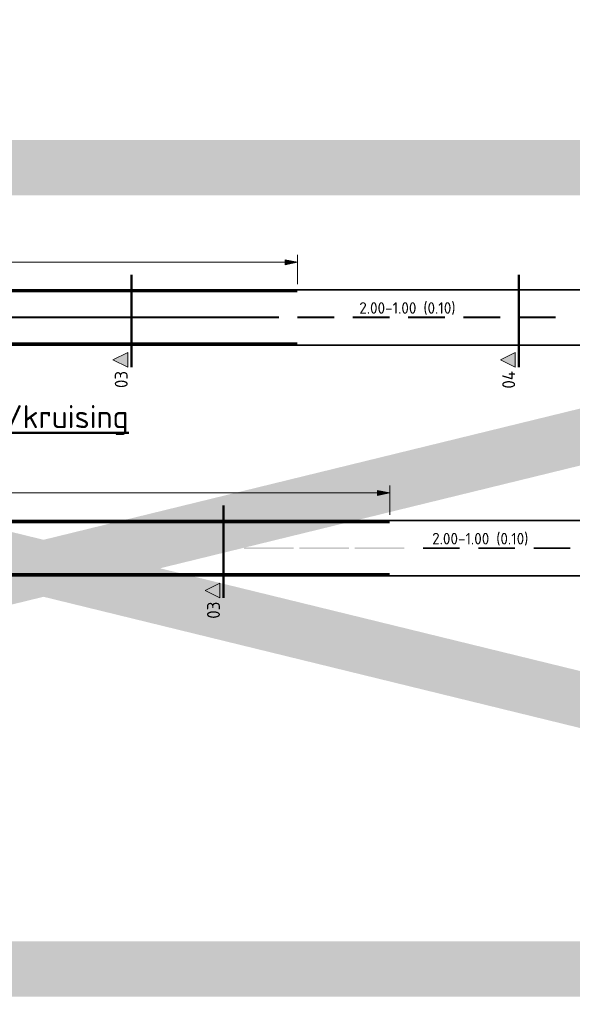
# Model space of a CAD drawing. Header units: metres. Extents: x -699 to 2316, y -1199 to 781.
# Tile 316 of 593: x 126 to 156, y 510 to 563. Entities that reach past the tile are written whole.
import ezdxf
from ezdxf.enums import TextEntityAlignment as Align

# ---------------------------------------------------------------- set-up
doc = ezdxf.new("R2010")
doc.units = ezdxf.units.M
doc.header["$PDMODE"] = 1
doc.linetypes.add('VW-270-30_STREEP', pattern=[3, 2.7, -0.3])
doc.linetypes.add('XX-CENTER', pattern=[8, 5, -1, 1, -1])
for name, color, linetype, lineweight in [('N-WE-VH-KANTVERHARDING-G', 210, 'Continuous', 35), ('N-WE-VW-MARKERING_LANGS_STREEP_27030-G', 7, 'VW-270-30_STREEP', 13), ('N-WE-VW-MARKERING_LANGS_STREEP_DOORGETROKKEN_010-G', 7, 'Continuous', 13), ('X-XX-AL-M', 7, 'Continuous', 18), ('X-XX-AL-T25', 7, 'Continuous', 25), ('X-XX-AL-T50', 130, 'Continuous', 50), ('X-XX-AL-VERWIJZING_DOORSNEDE-G', 7, 'XX-CENTER', 18)]:
    doc.layers.add(name, color=color, linetype=linetype, lineweight=lineweight)
doc.styles.add('NLCS-ISO', font='NLCS-ISO.ttf')
doc.styles.add('NLCS-ISO Standaard', font='NLCS-ISO.ttf')
doc.styles.add('rtw_iso', font='iso-rtw.shx')
doc.dimstyles.new('NLCS-M200-T25-Pijl', dxfattribs={"dimtxt": 0.5, "dimasz": 0.375, "dimexe": 0.4, "dimexo": 0.4, "dimgap": 0.14, "dimtad": 1, "dimlfac": -1, "dimzin": 0, "dimdsep": 46, "dimtxsty": 'NLCS-ISO Standaard', "dimblk": 'Pijl', "dimblk1": 'Pijl', "dimblk2": 'Pijl', "dimcen": 2.5, "dimdle": 2, "dimclrd": 256, "dimclre": 256, "dimclrt": 256, "dimadec": 0, "dimazin": 0, "dimtfac": 1, "dimtofl": 0, "dimtmove": 0, "dimatfit": 3, "dimldrblk": 'Pijl', "dimfxl": 1, "dimtolj": 1, "dimtzin": 0, "dimlwd": 18, "dimlwe": 18, "dimarcsym": 0})

# ---------------------------------------------------------------- blocks, each defined once
blk = doc.blocks.new('Pijl')
h = blk.add_hatch(color=256)
h.paths.add_polyline_path([(0, 0), (-1.75, 0.35), (-1.75, 0)])
h.paths.add_polyline_path([(-1.75, 0), (-1.75, -0.35), (0, 0)])
for p, q in [((-1.9, 0), (0, 0)), ((0, 0), (-1.75, 0.35)), ((-1.75, 0.35), (-1.75, -0.35)), ((0, 0), (-1.75, -0.35))]:
    blk.add_line(p, q)
blk = doc.blocks.new('*D1344')
at = {"layer": 'Defpoints', "color": 0, "transparency": 16777216}
for p in [(145.904, 537.633), (95.904, 536.044), (145.904, 536.044)]:
    blk.add_point(p, dxfattribs=at)
at = {"layer": 'X-XX-AL-M', "lineweight": 18, "transparency": 16777216}
for p, q in [((95.904, 536.444), (95.904, 538.033)), ((145.904, 536.444), (145.904, 538.033)), ((96.279, 537.633), (145.529, 537.633))]:
    blk.add_line(p, q, dxfattribs=at)
at = {"layer": 'X-XX-AL-M', "lineweight": 18, "transparency": 16777216, "xscale": 0.375, "yscale": 0.375, "zscale": 0.375, "rotation": 180}
blk.add_blockref('Pijl', (95.904, 537.633), dxfattribs=at)
at = {"layer": 'X-XX-AL-M', "lineweight": 18, "transparency": 16777216, "xscale": 0.375, "yscale": 0.375, "zscale": 0.375}
blk.add_blockref('Pijl', (145.904, 537.633), dxfattribs=at)
at = {"layer": 'X-XX-AL-M', "transparency": 16777216, "insert": (120.904, 538.023), "char_height": 0.5, "attachment_point": 5, "style": 'NLCS-ISO Standaard'}
blk.add_mtext('\\A1;50.00', dxfattribs=at)
blk = doc.blocks.new('*D1345')
at = {"layer": 'Defpoints', "color": 0, "transparency": 16777216}
for p in [(140.904, 550.133), (90.904, 548.544), (140.904, 548.544)]:
    blk.add_point(p, dxfattribs=at)
at = {"layer": 'X-XX-AL-M', "lineweight": 18, "transparency": 16777216}
for p, q in [((90.904, 548.944), (90.904, 550.533)), ((91.279, 550.133), (140.529, 550.133)), ((140.904, 548.944), (140.904, 550.533))]:
    blk.add_line(p, q, dxfattribs=at)
at = {"layer": 'X-XX-AL-M', "lineweight": 18, "transparency": 16777216, "xscale": 0.375, "yscale": 0.375, "zscale": 0.375, "rotation": 180}
blk.add_blockref('Pijl', (90.904, 550.133), dxfattribs=at)
at = {"layer": 'X-XX-AL-M', "lineweight": 18, "transparency": 16777216, "xscale": 0.375, "yscale": 0.375, "zscale": 0.375}
blk.add_blockref('Pijl', (140.904, 550.133), dxfattribs=at)
at = {"layer": 'X-XX-AL-M', "transparency": 16777216, "insert": (115.904, 550.523), "char_height": 0.5, "attachment_point": 5, "style": 'NLCS-ISO Standaard'}
blk.add_mtext('\\A1;50.00', dxfattribs=at)
blk = doc.blocks.new('DP')
at = {"linetype": 'Continuous'}
blk.add_hatch(color=256, dxfattribs=at).paths.add_polyline_path([(4, 1), (2, 5), (0, 1)])
at = {"linetype": 'Continuous', "flags": 128}
blk.add_lwpolyline([(4, 1), (2, 5), (0, 1), (4, 1)], dxfattribs=at)
at = {"lineweight": 35, "style": 'rtw_iso'}
blk.add_attdef('DP', text='', height=3.5, rotation=360, dxfattribs=at).set_placement((-1, 1), align=Align.RIGHT)

msp = doc.modelspace()

# ---------------------------------------------------------------- linework, layer by layer
at = {"color": 252, "const_width": 3}
msp.add_lwpolyline([(215.9474, 511.8362), (38.3424, 555.2654), (215.9474, 598.6945), (38.3424, 598.6945), (215.9474, 555.2654), (38.3424, 555.2654), (38.3424, 511.8362), (215.9474, 555.2654), (215.9474, 511.8362), (38.3424, 511.8362), (38.3424, 598.6945), (215.9474, 598.6945), (215.9474, 511.8362)], dxfattribs=at)
at = {"color": 252, "const_width": 1}
msp.add_lwpolyline([(38.3424, 598.6945), (215.9474, 598.6945), (215.9474, 511.8362), (38.3424, 511.8362)], close=True, dxfattribs=at)
at = {"layer": 'N-WE-VH-KANTVERHARDING-G'}
for p, q in [((185.1932, 548.6442), (90.9041, 548.6442)), ((185.1932, 545.6442), (96.4041, 545.6442)), ((190.1932, 536.1442), (95.9041, 536.1442)), ((190.1932, 533.1442), (95.9041, 533.1442))]:
    msp.add_line(p, q, dxfattribs=at)
at = {"layer": 'N-WE-VW-MARKERING_LANGS_STREEP_27030-G', "ltscale": 2.5, "const_width": 0.1, "flags": 128}
msp.add_lwpolyline([(66.0938, 541.3942), (68.5938, 541.3942, 0.1214435), (76.3791, 543.3135, -0.0880855), (86.7919, 546.6225, -0.0330049), (94.6873, 547.1442), (139.9016, 547.1442)], format="xyb", dxfattribs=at)
at = {"layer": 'N-WE-VW-MARKERING_LANGS_STREEP_DOORGETROKKEN_010-G', "const_width": 0.1}
for points in [[(140.9041, 548.5442), (90.9041, 548.5442)], [(140.9016, 547.1442), (142.9016, 547.1442)], [(143.9016, 547.1442), (145.9016, 547.1442)], [(146.9016, 547.1442), (148.9016, 547.1442)], [(149.9016, 547.1442), (151.9016, 547.1442)], [(152.9016, 547.1442), (154.9016, 547.1442)], [(140.9041, 545.7442), (96.4041, 545.7442)], [(149.7015, 534.6442), (147.7015, 534.6442)], [(152.7015, 534.6442), (150.7015, 534.6442)], [(155.7015, 534.6442), (153.7015, 534.6442)]]:
    msp.add_lwpolyline(points, dxfattribs=at)
for points in [[(145.9041, 536.0442), (95.9041, 536.0442, 0.0731921), (80.6633, 533.8012, 0.0731921)], [(145.9041, 533.2442), (95.9041, 533.2442, 0.0732054), (81.4675, 531.1192, 0.0732054)]]:
    msp.add_lwpolyline(points, format="xyb", dxfattribs=at)
at = {"layer": 'N-WE-VW-MARKERING_LANGS_STREEP_DOORGETROKKEN_010-G'}
for points in [[(126.0015, 534.5942), (128.7015, 534.5942), (126.0015, 534.6942), (128.7015, 534.6942)], [(129.0015, 534.5942), (131.7015, 534.5942), (129.0015, 534.6942), (131.7015, 534.6942)], [(132.0015, 534.5942), (134.7015, 534.5942), (132.0015, 534.6942), (134.7015, 534.6942)], [(135.0015, 534.5942), (137.7015, 534.5942), (135.0015, 534.6942), (137.7015, 534.6942)], [(138.0015, 534.5942), (140.7015, 534.5942), (138.0015, 534.6942), (140.7015, 534.6942)], [(141.0015, 534.5942), (143.7015, 534.5942), (141.0015, 534.6942), (143.7015, 534.6942)], [(144.0015, 534.5942), (146.7015, 534.5942), (144.0015, 534.6942), (146.7015, 534.6942)]]:
    msp.add_solid(points, dxfattribs=at)
at = {"layer": 'X-XX-AL-VERWIJZING_DOORSNEDE-G', "lineweight": 50}
for p, q in [((131.9041, 544.4439), (131.9041, 549.5075)), ((152.9041, 544.4439), (152.9041, 549.5075)), ((136.9041, 531.9439), (136.9041, 537.0075))]:
    msp.add_line(p, q, dxfattribs=at)

# ---------------------------------------------------------------- block references
at = {"layer": 'X-XX-AL-VERWIJZING_DOORSNEDE-G'}
ref = msp.add_blockref('DP', (131.9041, 544.4439), dxfattribs=dict(at, xscale=0.1999999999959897, yscale=0.1999999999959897, zscale=0.1999999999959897, rotation=89.99999997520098))
ref.add_attrib('DP', '03', dxfattribs={"layer": '0', "lineweight": 35, "height": 0.7, "rotation": 90, "style": 'NLCS-ISO'}).set_placement((131.7041, 544.244), align=Align.RIGHT)
ref = msp.add_blockref('DP', (152.9041, 544.4439), dxfattribs=dict(at, xscale=0.1999999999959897, yscale=0.1999999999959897, zscale=0.1999999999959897, rotation=89.99999997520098))
ref.add_attrib('DP', '04', dxfattribs={"layer": '0', "lineweight": 35, "height": 0.7, "rotation": 90, "style": 'NLCS-ISO'}).set_placement((152.7041, 544.244), align=Align.RIGHT)
ref = msp.add_blockref('DP', (136.9041, 531.9439), dxfattribs=dict(at, xscale=0.1999999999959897, yscale=0.1999999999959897, zscale=0.1999999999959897, rotation=89.99999997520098))
ref.add_attrib('DP', '03', dxfattribs={"layer": '0', "lineweight": 35, "height": 0.7, "rotation": 90, "style": 'NLCS-ISO'}).set_placement((136.7041, 531.744), align=Align.RIGHT)

# ---------------------------------------------------------------- texts
at = {"layer": 'X-XX-AL-T25', "style": 'NLCS-ISO'}
for p in [(144.256, 547.3442), (148.206, 534.8442)]:
    msp.add_text('2.00-1.00 (0.10)', height=0.625, rotation=360, dxfattribs=at).set_placement(p)
at = {"layer": 'X-XX-AL-T50', "style": 'NLCS-ISO'}
msp.add_text('%%UMarkering fietspad type B: afremboog aansluiting/kruising', height=1.25, dxfattribs=at).set_placement((87.9041, 541.1442))

# ---------------------------------------------------------------- dimensions: what is measured, and where the dimension line sits
at = {"layer": 'X-XX-AL-M'}
for base, p1, p2, picture, middle in [((140.9041, 550.1331), (90.9041, 548.5442), (140.9041, 548.5442), '*D1345', (115.9041, 550.5231)), ((145.9041, 537.6331), (95.9041, 536.0442), (145.9041, 536.0442), '*D1344', (120.9041, 538.0231))]:
    dim = msp.add_linear_dim(base=base, p1=p1, p2=p2, dimstyle='NLCS-M200-T25-Pijl', dxfattribs=at)
    dim.commit()
    dim.dimension.update_dxf_attribs({"geometry": picture, "text_midpoint": middle})

doc.saveas('drawing.dxf')
